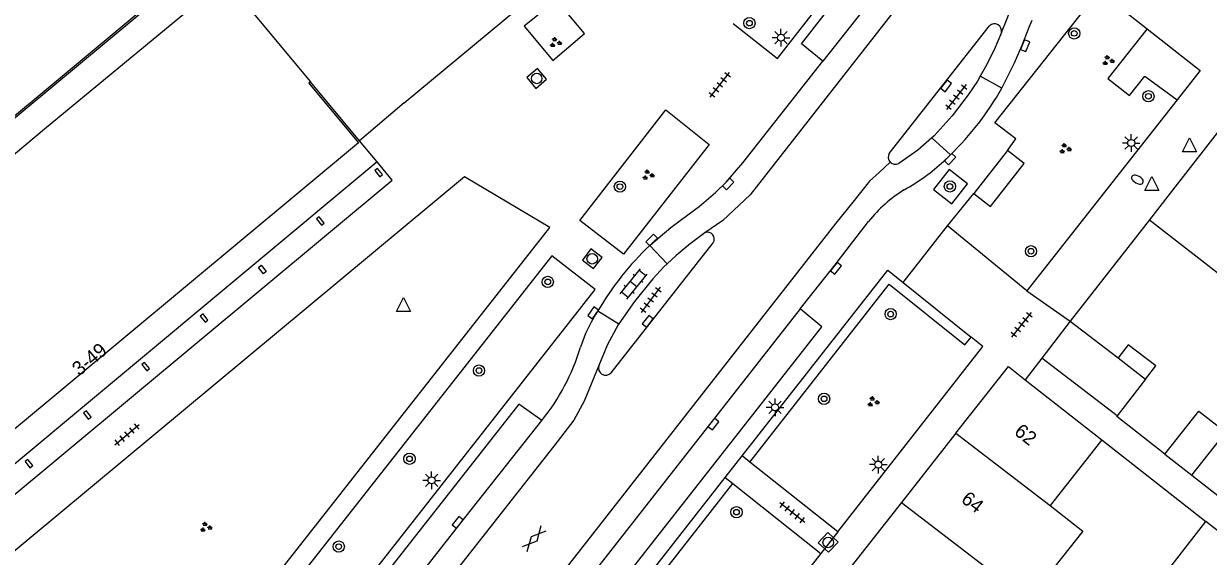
# Model space of a CAD drawing. Extents: x 131000 to 133013, y 393000 to 396501.
# Drawn here: x 131673.6 to 131758, y 396046.8 to 396084.8 of the extents above; entities that cross this region are included whole.
import ezdxf

# ---------------------------------------------------------------- set-up
doc = ezdxf.new("R2010")
doc.units = 0
for name, color, linetype in [('gg-afsc-erfafscheiding', 7, 'Continuous'), ('gg-afsc-muur', 7, 'Continuous'), ('gg-anno-huisnummerreeks BGT', 7, 'Continuous'), ('gg-bbg-abri', 7, 'Continuous'), ('gg-bbg-bijgebouw', 7, 'Continuous'), ('gg-bbg-gedigitaliseerde bebouwing', 7, 'Continuous'), ('gg-bbg-gedigitaliseerde bijgebouw', 7, 'Continuous'), ('gg-bbg-hoofdgebouw', 7, 'Continuous'), ('gg-bbg-luifel en loopbrug', 7, 'Continuous'), ('gg-bbg-onder overbouw', 7, 'Continuous'), ('gg-bbg-pand overbouw', 7, 'Continuous'), ('gg-bbg-pilaar onder overbouw', 7, 'Continuous'), ('gg-bbg-tussenscheiding', 7, 'Continuous'), ('gg-knt-verharding', 7, 'Continuous'), ('gg-knt-verharding nz', 7, 'Continuous'), ('gt-grn-groengrens', 7, 'Continuous'), ('gt-grn-weggrens', 7, 'Continuous'), ('gt-symb-boom', 7, 'Continuous'), ('gt-symb-brandkraan', 7, 'Continuous'), ('gt-symb-gesloten verharding', 7, 'Continuous'), ('gt-symb-groenvak', 7, 'Continuous'), ('gt-symb-klinker verharding', 7, 'Continuous'), ('gt-symb-kolk', 7, 'Continuous'), ('gt-symb-lichtmast', 7, 'Continuous'), ('gt-symb-rioolschacht', 7, 'Continuous'), ('gt-symb-tegel verharding', 7, 'Continuous'), ('gt-symb-waterafsluiter', 7, 'Continuous')]:
    doc.layers.add(name, color=color, linetype=linetype)

# ---------------------------------------------------------------- blocks, each defined once
blk = doc.blocks.new('gt0-TEG1')
at = {"layer": 'gt-symb-tegel verharding'}
for p, q in [((-1.125, 0), (1.125, 0)), ((-0.9, -0.25), (-0.9, 0.25)), ((-0.45, -0.25), (-0.45, 0.25)), ((0, -0.25), (0, 0.25)), ((0.45, -0.25), (0.45, 0.25)), ((0.9, -0.25), (0.9, 0.25))]:
    blk.add_line(p, q, dxfattribs=at)
blk = doc.blocks.new('gt0-KOLK')
at = {"layer": 'gt-symb-kolk'}
blk.add_lwpolyline([(0, 0), (0.375, 0), (0.375, 0.4), (-0.375, 0.4), (-0.375, 0), (0, 0)], dxfattribs=at)
blk = doc.blocks.new('gt0-GRVAK')
at = {"layer": 'gt-symb-groenvak'}
for p, q in [((-0.11, 0.189), (-0.228, 0.24)), ((-0.182, 0.153), (0.088, 0.153)), ((-0.091, 0.211), (-0.156, 0.322)), ((-0.047, 0.214), (-0.047, 0.393)), ((-0.004, 0.211), (0.061, 0.322)), ((0.015, 0.189), (0.133, 0.24)), ((0.262, -0.052), (0.197, 0.059)), ((0.305, -0.049), (0.305, 0.13)), ((0.349, -0.052), (0.414, 0.059)), ((-0.245, -0.228), (-0.363, -0.177)), ((-0.318, -0.264), (-0.047, -0.264)), ((-0.226, -0.206), (-0.291, -0.095)), ((-0.183, -0.203), (-0.183, -0.024)), ((-0.139, -0.206), (-0.074, -0.095)), ((-0.12, -0.228), (-0.002, -0.177)), ((0.243, -0.074), (0.125, -0.023)), ((0.17, -0.11), (0.441, -0.11)), ((0.368, -0.074), (0.486, -0.023))]:
    blk.add_line(p, q, dxfattribs=at)
blk = doc.blocks.new('gt0-LMAST')
at = {"layer": 'gt-symb-lichtmast'}
for p, q in [((-0.182, 0.173), (-0.447, 0.438)), ((-0.005, 0.246), (-0.005, 0.621)), ((0.172, 0.173), (0.437, 0.438)), ((-0.255, -0.004), (-0.63, -0.004)), ((-0.182, -0.181), (-0.447, -0.446)), ((-0.005, -0.254), (-0.005, -0.629)), ((0.437, -0.446), (0.172, -0.181)), ((0.245, -0.004), (0.62, -0.004))]:
    blk.add_line(p, q, dxfattribs=at)
blk.add_circle((-0.005, -0.004), 0.25, dxfattribs=at)
blk = doc.blocks.new('gt0-BOOM')
at = {"layer": 'gt-symb-boom'}
for radius in [0.4, 0.2]:
    blk.add_circle((0, 0), radius, dxfattribs=at)
blk = doc.blocks.new('gt0-RS')
at = {"layer": 'gt-symb-rioolschacht'}
blk.add_lwpolyline([(-0.5, -0.5), (0.5, -0.5), (0.5, 0.5), (-0.5, 0.5)], close=True, dxfattribs=at)
blk.add_circle((0, 0), 0.375, dxfattribs=at)
blk = doc.blocks.new('gt0-WAFSL')
at = {"layer": 'gt-symb-waterafsluiter'}
for p, q in [((-0.5, -0.333), (0, 0.667)), ((0, 0.667), (0.5, -0.333)), ((0.5, -0.333), (-0.5, -0.333))]:
    blk.add_line(p, q, dxfattribs=at)
blk = doc.blocks.new('gt0-BR')
at = {"layer": 'gt-symb-brandkraan'}
for centre, radius, start, end in [((-0.244, 0), 0.206, 107.56694, 252.43307), ((0.599, -2.664), 3, 106.89205, 107.56694), ((0, -0.691), 0.938, 73.10799, 106.89205), ((-0.599, -2.664), 3, 72.43309, 73.10799), ((0.244, 0), 0.206, 287.56695, 72.43309), ((0.599, 2.664), 3, 252.43307, 253.10797), ((0, 0.691), 0.938, 253.10797, 286.89206), ((-0.599, 2.664), 3, 286.89206, 287.56695)]:
    blk.add_arc(centre, radius, start, end, dxfattribs=at)
blk = doc.blocks.new('gt0-KL1')
at = {"layer": 'gt-symb-klinker verharding'}
for p, q in [((-1.15, 0.3), (1.15, 0.3)), ((-1, -0.3), (-1, 0.3)), ((-0.5, 0.3), (-0.5, 0.45)), ((0, -0.3), (0, 0.3)), ((0.5, 0.3), (0.5, 0.45)), ((1, -0.3), (1, 0.3)), ((-1.15, -0.3), (1.15, -0.3)), ((-0.5, -0.45), (-0.5, -0.3)), ((0.5, -0.45), (0.5, -0.3))]:
    blk.add_line(p, q, dxfattribs=at)
blk = doc.blocks.new('gt0-GESVH1')
at = {"layer": 'gt-symb-gesloten verharding'}
for p, q in [((-0.992, -0.261), (0.008, 0.239)), ((0.008, -0.261), (-0.992, 0.239)), ((0.008, 0.239), (1.008, -0.261)), ((1.008, 0.239), (0.008, -0.261))]:
    blk.add_line(p, q, dxfattribs=at)

msp = doc.modelspace()

# ---------------------------------------------------------------- linework, layer by layer
at = {"layer": 'gg-afsc-erfafscheiding'}
msp.add_line((131750.435, 396055.127), (131757.852, 396049.326), dxfattribs=at)
msp.add_lwpolyline([(131754.932, 396054.11), (131751.5, 396056.79), (131751.537, 396056.838)], dxfattribs=at)
at = {"layer": 'gg-afsc-muur'}
for p, q in [((131661.39, 396068.398), (131686.722, 396089.455)), ((131753.832, 396070.806), (131748.18, 396063.59))]:
    msp.add_line(p, q, dxfattribs=at)
msp.add_lwpolyline([(131698.811, 396074.919), (131671.086, 396051.843), (131672.12, 396050.519)], dxfattribs=at)
at = {"layer": 'gg-bbg-abri'}
msp.add_line((131743.723, 396075.734), (131741.323, 396072.66), dxfattribs=at)
msp.add_lwpolyline([(131741.323, 396072.66), (131742.505, 396071.737), (131744.905, 396074.811), (131743.723, 396075.734)], dxfattribs=at)
at = {"layer": 'gg-bbg-bijgebouw'}
msp.add_line((131748.18, 396063.59), (131746.16, 396060.96), dxfattribs=at)
at = {"layer": 'gg-bbg-gedigitaliseerde bebouwing'}
for p, q in [((131744.978, 396059.418), (131750.435, 396055.127)), ((131750.435, 396055.127), (131746.763, 396050.456))]:
    msp.add_line(p, q, dxfattribs=at)
for points in [[(131753.832, 396070.806), (131759.27, 396066.565), (131760.558, 396068.216)], [(131746.763, 396050.456), (131749.071, 396048.642), (131745.2, 396043.718), (131742.893, 396045.532)]]:
    msp.add_lwpolyline(points, dxfattribs=at)
at = {"layer": 'gg-bbg-gedigitaliseerde bijgebouw'}
for p, q in [((131748.18, 396063.59), (131751.591, 396060.969)), ((131751.537, 396056.838), (131746.16, 396060.96)), ((131751.591, 396060.969), (131753.553, 396059.462)), ((131753.553, 396059.462), (131751.537, 396056.838)), ((131754.932, 396054.11), (131756.838, 396052.622)), ((131756.838, 396052.622), (131762.027, 396048.57)), ((131754.058, 396044.467), (131757.852, 396049.326))]:
    msp.add_line(p, q, dxfattribs=at)
for points in [[(131754.932, 396054.11), (131757.345, 396057.186), (131759.274, 396055.673)], [(131756.184, 396042.721), (131760.016, 396047.629), (131757.852, 396049.326)]]:
    msp.add_lwpolyline(points, dxfattribs=at)
at = {"layer": 'gg-bbg-hoofdgebouw'}
for p, q in [((131688.01, 396087.906), (131694.078, 396080.609)), ((131759.74, 396078.38), (131755.13, 396072.47)), ((131755.13, 396072.47), (131753.832, 396070.806)), ((131740.039, 396055.601), (131736.175, 396050.686)), ((131736.175, 396050.686), (131732.488, 396045.995))]:
    msp.add_line(p, q, dxfattribs=at)
msp.add_lwpolyline([(131740.039, 396055.601), (131743.78, 396060.36), (131744.978, 396059.418)], dxfattribs=at)
at = {"layer": 'gg-bbg-luifel en loopbrug'}
msp.add_lwpolyline([(131753.553, 396059.462), (131754.271, 396060.396), (131752.309, 396061.904), (131751.591, 396060.969)], dxfattribs=at)
at = {"layer": 'gg-bbg-onder overbouw'}
for points in [[(131688.01, 396087.906), (131675.137, 396077.252), (131662.678, 396066.843), (131661.39, 396068.398)], [(131694.078, 396080.609), (131693.958, 396080.515), (131697.485, 396076.278), (131668.433, 396052.125), (131669.375, 396050.989), (131669.474, 396051.056), (131670.834, 396049.449)]]:
    msp.add_lwpolyline(points, dxfattribs=at)
at = {"layer": 'gg-bbg-pand overbouw'}
for p, q in [((131697.562, 396076.42), (131694.078, 396080.609)), ((131698.811, 396074.919), (131697.562, 396076.42))]:
    msp.add_line(p, q, dxfattribs=at)
for points in [[(131661.313, 396068.49), (131686.631, 396089.563), (131686.722, 396089.455)], [(131672.12, 396050.519), (131699.894, 396073.617), (131698.811, 396074.919)]]:
    msp.add_lwpolyline(points, dxfattribs=at)
at = {"layer": 'gg-bbg-pilaar onder overbouw'}
for points in [[(131698.845, 396074.461), (131698.654, 396074.306), (131699.014, 396073.863), (131699.205, 396074.017), (131698.845, 396074.461)], [(131694.692, 396071.017), (131694.504, 396070.867), (131694.863, 396070.418), (131695.05, 396070.567), (131694.692, 396071.017)], [(131690.361, 396067.399), (131690.553, 396067.559), (131690.916, 396067.124), (131690.724, 396066.964), (131690.361, 396067.399)], [(131686.42, 396064.099), (131686.227, 396063.944), (131686.577, 396063.509), (131686.77, 396063.664), (131686.42, 396064.099)], [(131682.256, 396060.651), (131682.061, 396060.496), (131682.41, 396060.057), (131682.604, 396060.211), (131682.256, 396060.651)], [(131678.111, 396057.203), (131677.912, 396057.052), (131678.249, 396056.608), (131678.449, 396056.759), (131678.111, 396057.203)], [(131673.952, 396053.745), (131673.752, 396053.589), (131674.094, 396053.15), (131674.295, 396053.307), (131673.952, 396053.745)]]:
    msp.add_lwpolyline(points, dxfattribs=at)
at = {"layer": 'gg-bbg-tussenscheiding'}
for p, q in [((131740.039, 396055.601), (131746.763, 396050.456)), ((131756.838, 396052.622), (131759.274, 396055.673)), ((131736.175, 396050.686), (131742.893, 396045.532))]:
    msp.add_line(p, q, dxfattribs=at)
at = {"layer": 'gg-knt-verharding'}
for p, q in [((131737.633, 396091.069), (131730.576, 396082.092)), ((131700.743, 396079.116), (131712.467, 396088.862)), ((131735.289, 396075.522), (131742.442, 396084.605)), ((131743.304, 396080.163), (131741.78, 396081.025)), ((131700.743, 396079.116), (131697.562, 396076.42)), ((131755.792, 396079.338), (131745.104, 396065.743)), ((131739.656, 396075.43), (131738.339, 396076.636)), ((131739.656, 396075.43), (131739.18, 396074.969)), ((131705.045, 396073.865), (131661.649, 396037.799)), ((131739.433, 396070.361), (131741.323, 396072.66)), ((131745.104, 396065.743), (131739.433, 396070.361)), ((131715.479, 396059.917), (131722.754, 396069.166)), ((131719.466, 396067.655), (131718.236, 396068.976)), ((131736.297, 396066.325), (131741.13, 396062.456)), ((131728.943, 396064.457), (131678.999, 396000.775)), ((131714.549, 396064.331), (131716.043, 396063.404)), ((131713.669, 396062.697), (131713.294, 396061.722)), ((131725.357, 396053.558), (131724.812, 396053.99)), ((131731.628, 396048.582), (131725.357, 396053.558)), ((131709.562, 396034.538), (131723.615, 396052.446)), ((131723.615, 396052.446), (131724.151, 396052.021)), ((131724.151, 396052.021), (131730.427, 396047.05)), ((131730.427, 396047.05), (131716.39, 396029.186))]:
    msp.add_line(p, q, dxfattribs=at)
for points in [[(131724.182, 396084.766), (131727.334, 396082.287), (131735.51, 396092.746)], [(131730.576, 396082.092), (131729.037, 396083.321), (131736.049, 396092.325)], [(131743.723, 396075.734), (131744.315, 396076.569), (131742.821, 396077.71), (131750.245, 396087.086), (131753.666, 396084.396)], [(131711.588, 396086.442), (131709.297, 396084.582), (131711.341, 396082.147), (131713.587, 396084.053), (131711.588, 396086.442)], [(131743.304, 396080.163), (131744.223, 396081.973), (131744.772, 396083.234), (131745.26, 396084.519), (131745.473, 396085.003)], [(131753.666, 396084.396), (131757.437, 396081.431), (131755.792, 396079.338)], [(131743.281, 396084.122), (131742.756, 396082.888), (131742.157, 396081.689), (131741.78, 396081.025)], [(131720.508, 396070.811), (131721.767, 396071.745), (131722.909, 396072.737), (131723.671, 396073.485), (131724.873, 396074.842), (131730.576, 396082.092)], [(131741.78, 396081.025), (131741.575, 396080.665), (131740.917, 396079.687), (131739.765, 396078.188), (131738.504, 396076.78), (131738.339, 396076.636)], [(131719.391, 396078.635), (131722.477, 396076.147), (131716.359, 396068.362), (131713.252, 396070.759), (131719.391, 396078.635)], [(131738.339, 396076.636), (131737.324, 396075.751), (131735.977, 396074.814)], [(131738.446, 396072.945), (131739.745, 396071.928), (131740.872, 396073.367), (131739.573, 396074.384), (131738.446, 396072.945)], [(131673.735, 396022.693), (131711.13, 396070.244), (131705.045, 396073.865)], [(131718.236, 396068.976), (131718.97, 396069.621), (131719.728, 396070.251), (131720.508, 396070.811)], [(131728.943, 396064.457), (131731.341, 396067.472), (131733.826, 396070.684)], [(131722.171, 396069.883), (131721.12, 396069.099), (131720.115, 396068.256), (131719.466, 396067.655)], [(131678.591, 396020.28), (131714.353, 396065.847), (131711.252, 396068.242), (131675.463, 396022.698)], [(131719.466, 396067.655), (131719.25, 396067.455), (131718.447, 396066.591), (131717.156, 396064.995), (131716.043, 396063.404)], [(131724.812, 396053.99), (131735.188, 396067.213), (131736.297, 396066.325)], [(131678.999, 396000.775), (131680.594, 395999.59), (131730.492, 396063.188), (131728.943, 396064.457)], [(131714.549, 396064.331), (131714.369, 396064.064), (131714.056, 396063.521), (131713.669, 396062.697)], [(131716.043, 396063.404), (131715.979, 396063.313), (131715.234, 396061.933), (131714.605, 396060.423)], [(131731.628, 396048.582), (131741.972, 396061.782), (131741.13, 396062.456)], [(131710.542, 396056.513), (131708.902, 396057.682), (131679.237, 396019.902)], [(131680.827, 396018.678), (131704.715, 396049.141), (131710.542, 396056.513)]]:
    msp.add_lwpolyline(points, dxfattribs=at)
for centre, radius, start, end in [((131742.791, 396084.241), 0.504, 346.39545, 133.74774), ((131725.563, 396090.065), 20.317, 313.91992, 330.83299), ((131735.737, 396075.269), 0.515, 150.59371, 224.1408), ((131735.737, 396075.269), 0.514, 224.11513, 297.78505), ((131729.079, 396085.992), 14.951, 299.13773, 312.50049), ((131741.476, 396064.618), 9.763, 121.61121, 141.59125), ((131722.347, 396069.43), 0.486, 327.03756, 111.19227), ((131732.959, 396053.504), 21.357, 133.57834, 149.53961), ((131698.803, 396066.047), 15.123, 320.91995, 343.38359), ((131715.094, 396060.259), 0.515, 161.48496, 318.37787)]:
    msp.add_arc(centre, radius, start, end, dxfattribs=at)
at = {"layer": 'gg-knt-verharding nz'}
msp.add_line((131743.281, 396084.122), (131744.103, 396086.126), dxfattribs=at)
for points in [[(131739.167, 396090.173), (131725.39, 396072.585), (131723.434, 396070.758), (131722.171, 396069.883)], [(131735.368, 396074.911), (131734.571, 396074.177), (131733.891, 396073.552), (131732.692, 396072.054), (131731.493, 396070.556)], [(131731.493, 396070.556), (131712.879, 396046.794), (131702.214, 396033.179), (131671.746, 395994.284), (131669.545, 395991.474)], [(131714.605, 396060.423), (131713.576, 396057.9), (131712.824, 396056.546), (131711.396, 396054.678), (131700.314, 396040.597), (131678.158, 396012.332), (131666.081, 395996.985), (131664.049, 395994.518), (131661.641, 395991.841)]]:
    msp.add_lwpolyline(points, dxfattribs=at)
at = {"layer": 'gt-grn-groengrens'}
msp.add_line((131710.1, 396034.116), (131724.151, 396052.021), dxfattribs=at)
for points in [[(131753.666, 396084.396), (131750.853, 396080.854), (131752.406, 396079.642), (131753.504, 396081.032), (131755.792, 396079.338)], [(131725.357, 396053.558), (131735.282, 396066.206), (131740.676, 396061.889), (131741.13, 396062.456)]]:
    msp.add_lwpolyline(points, dxfattribs=at)
at = {"layer": 'gt-grn-weggrens'}
for p, q in [((131736.297, 396066.325), (131739.433, 396070.361)), ((131745.104, 396065.743), (131748.18, 396063.59)), ((131746.16, 396060.96), (131744.978, 396059.418)), ((131723.615, 396052.446), (131724.812, 396053.99)), ((131731.628, 396048.582), (131730.427, 396047.05))]:
    msp.add_line(p, q, dxfattribs=at)

# ---------------------------------------------------------------- block references
at = {"layer": 'gt-symb-boom'}
for p in [(131725.339, 396084.795), (131748.47, 396084.065), (131753.754, 396079.592), (131716.112, 396073.159), (131739.612, 396073.173), (131745.393, 396068.563), (131710.974, 396066.379), (131735.393, 396064.087), (131706.073, 396060.068), (131730.654, 396058.057), (131701.126, 396053.787), (131724.416, 396049.989), (131696.086, 396047.54)]:
    msp.add_blockref('gt0-BOOM', p, dxfattribs=at)
at = {"layer": 'gt-symb-brandkraan', "rotation": -28.74303563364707}
msp.add_blockref('gt0-BR', (131752.973, 396073.657), dxfattribs=at)
at = {"layer": 'gt-symb-gesloten verharding', "rotation": 47.876561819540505}
msp.add_blockref('gt0-GESVH1', (131709.989, 396048.099), dxfattribs=at)
at = {"layer": 'gt-symb-groenvak'}
for p in [(131711.513, 396083.413), (131750.872, 396082.135), (131747.811, 396075.853), (131718.109, 396073.981), (131734.138, 396057.842), (131686.605, 396048.919)]:
    msp.add_blockref('gt0-GRVAK', p, dxfattribs=at)
at = {"layer": 'gt-symb-klinker verharding', "rotation": 50.964487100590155}
msp.add_blockref('gt0-KL1', (131717.085, 396066.227), dxfattribs=at)
at = {"layer": 'gt-symb-kolk'}
for p, rotation in [((131744.785, 396083.266), -112.07794163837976), ((131739.193, 396080.454), -128.38245733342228), ((131739.488, 396075.255), -133.78457175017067), ((131723.671, 396073.485), -134.0276048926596), ((131718.515, 396069.221), 44.75687934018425), ((131731.341, 396067.472), -128.46294706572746), ((131714.369, 396064.064), 56.007960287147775), ((131718.251, 396063.452), 51.903914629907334), ((131722.613, 396056.383), -128.09608536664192), ((131704.715, 396049.141), 51.90391463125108)]:
    msp.add_blockref('gt0-KOLK', p, dxfattribs=dict(at, rotation=rotation))
at = {"layer": 'gt-symb-lichtmast'}
for p in [(131727.584, 396083.761), (131752.532, 396076.268), (131727.166, 396057.452), (131734.52, 396053.382), (131702.702, 396052.259)]:
    msp.add_blockref('gt0-LMAST', p, dxfattribs=at)
at = {"layer": 'gt-symb-rioolschacht'}
for p, rotation in [((131710.187, 396080.86), -49.98904227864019), ((131714.141, 396068.023), -127.03038960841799), ((131730.948, 396047.838), -132.68995777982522)]:
    msp.add_blockref('gt0-RS', p, dxfattribs=dict(at, rotation=rotation))
at = {"layer": 'gt-symb-tegel verharding'}
for p, rotation in [((131723.229, 396080.4), 51.82346239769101), ((131740.072, 396079.538), -128.096085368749), ((131718.305, 396065.103), -127.4428363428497), ((131744.722, 396063.325), 51.823462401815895), ((131681.014, 396055.511), 39.724862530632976), ((131728.394, 396049.972), -38.176537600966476)]:
    msp.add_blockref('gt0-TEG1', p, dxfattribs=dict(at, rotation=rotation))
at = {"layer": 'gt-symb-waterafsluiter'}
for p in [(131756.687, 396075.975), (131754.006, 396073.225), (131700.697, 396064.599)]:
    msp.add_blockref('gt0-WAFSL', p, dxfattribs=at)

# ---------------------------------------------------------------- texts
at = {"layer": 'gg-anno-huisnummerreeks BGT'}
for s, rotation, p in [('3-49', 39.7, (131677.61, 396059.643)), ('62', 321.8, (131744.125, 396055.584)), ('64', 321.8, (131740.343, 396050.773))]:
    msp.add_text(s, height=1, rotation=rotation, dxfattribs=at).set_placement(p)

doc.saveas('drawing.dxf')
